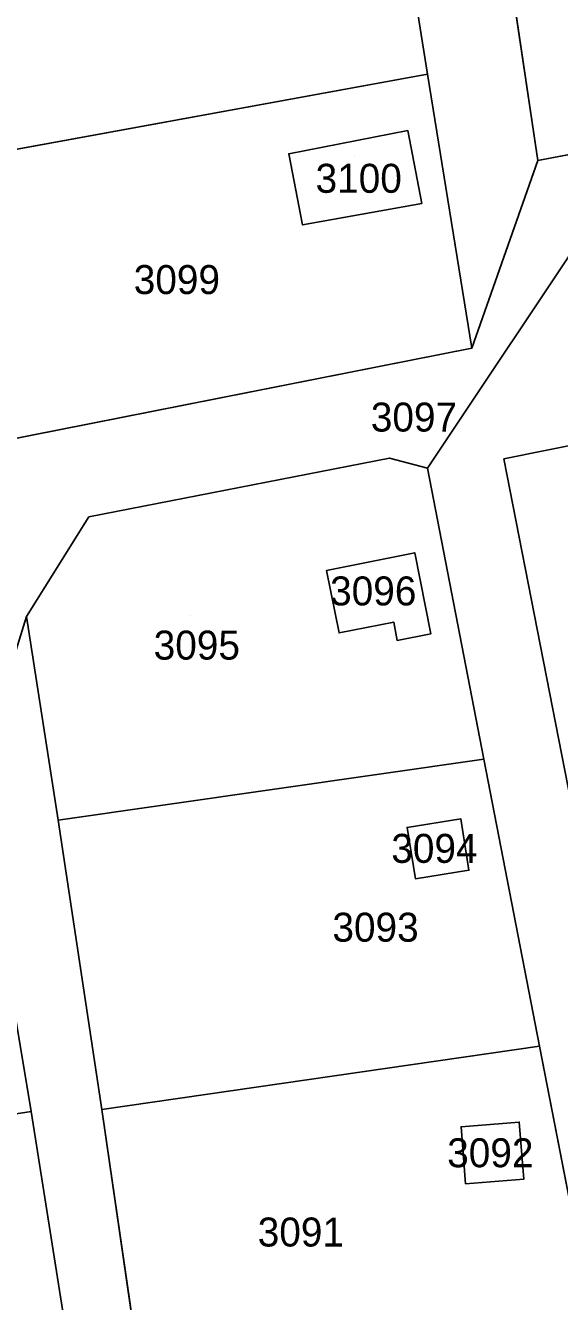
# Model space of a CAD drawing. Extents: x -262715 to -259381, y -1237238 to -1231182.
# Drawn here: x -260218.7 to -260181.9, y -1234465.1 to -1234377 of the extents above; entities that cross this region are included whole.
import ezdxf

# ---------------------------------------------------------------- set-up
doc = ezdxf.new("R2010")
doc.units = 0
for name, color, linetype in [('body_kn', 7, 'Continuous'), ('kladpar_druhypozemkov', 7, 'Continuous'), ('kladpar_hranice', 7, 'Continuous'), ('kladpar_parcelnecisla', 7, 'Continuous'), ('kladpar_plochy', 7, 'Continuous')]:
    doc.layers.add(name, color=color, linetype=linetype)

msp = doc.modelspace()

# ---------------------------------------------------------------- linework, layer by layer
at = {"layer": 'body_kn'}
for p, q in [((-260191.01, -1234380.35), (-260191.01, -1234380.35)), ((-260191.01, -1234380.35), (-260191.01, -1234380.35)), ((-260192.38, -1234384.25), (-260192.38, -1234384.25)), ((-260192.38, -1234384.25), (-260192.38, -1234384.25)), ((-260200.58, -1234385.84), (-260200.58, -1234385.84)), ((-260183.41, -1234386.31), (-260183.41, -1234386.31)), ((-260191.41, -1234389.27), (-260191.41, -1234389.27)), ((-260199.63, -1234390.76), (-260199.63, -1234390.76)), ((-260187.97, -1234399.27), (-260187.97, -1234399.27)), ((-260193.64, -1234406.85), (-260193.64, -1234406.85)), ((-260191.02, -1234407.55), (-260191.02, -1234407.55)), ((-260191.02, -1234407.55), (-260191.02, -1234407.55)), ((-260185.75, -1234406.91), (-260185.75, -1234406.91)), ((-260214.37, -1234410.91), (-260214.37, -1234410.91)), ((-260191.9, -1234413.39), (-260191.9, -1234413.39)), ((-260191.9, -1234413.39), (-260191.9, -1234413.39)), ((-260197.98, -1234414.61), (-260197.98, -1234414.61)), ((-260218.67, -1234417.79), (-260218.67, -1234417.79)), ((-260218.67, -1234417.79), (-260218.67, -1234417.79)), ((-260193.35, -1234418.17), (-260193.35, -1234418.17)), ((-260197.12, -1234418.92), (-260197.12, -1234418.92)), ((-260190.78, -1234418.98), (-260190.78, -1234418.98)), ((-260193.11, -1234419.44), (-260193.11, -1234419.44)), ((-260187.13, -1234427.64), (-260187.13, -1234427.64)), ((-260187.13, -1234427.64), (-260187.13, -1234427.64)), ((-260216.49, -1234431.84), (-260216.49, -1234431.84)), ((-260188.73, -1234431.74), (-260188.73, -1234431.74)), ((-260188.73, -1234431.74), (-260188.73, -1234431.74)), ((-260192.42, -1234432.34), (-260192.42, -1234432.34)), ((-260188.16, -1234435.3), (-260188.16, -1234435.3)), ((-260191.85, -1234435.89), (-260191.85, -1234435.89)), ((-260183.29, -1234447.45), (-260183.29, -1234447.45)), ((-260183.29, -1234447.45), (-260183.29, -1234447.45)), ((-260218.34, -1234451.96), (-260218.34, -1234451.96)), ((-260218.34, -1234451.96), (-260218.34, -1234451.96)), ((-260213.47, -1234451.81), (-260213.47, -1234451.81)), ((-260188.7, -1234453), (-260188.7, -1234453)), ((-260184.69, -1234452.68), (-260184.69, -1234452.68)), ((-260184.69, -1234452.68), (-260184.69, -1234452.68)), ((-260184.38, -1234456.63), (-260184.38, -1234456.63)), ((-260188.39, -1234456.94), (-260188.39, -1234456.94))]:
    msp.add_line(p, q, dxfattribs=at)
at = {"layer": 'kladpar_druhypozemkov'}
for p, q in [((-260196.07, -1234386.02), (-260196.07, -1234386.02)), ((-260208.3, -1234393.72), (-260208.3, -1234393.72)), ((-260191.79, -1234403.37), (-260191.79, -1234403.37)), ((-260194.42, -1234415.13), (-260194.42, -1234415.13)), ((-260207.36, -1234417.69), (-260207.36, -1234417.69)), ((-260190.31, -1234433.07), (-260190.31, -1234433.07)), ((-260194.67, -1234438.63), (-260194.67, -1234438.63)), ((-260186.46, -1234453.97), (-260186.46, -1234453.97)), ((-260200.49, -1234458.88), (-260200.49, -1234458.88))]:
    msp.add_line(p, q, dxfattribs=at)
at = {"layer": 'kladpar_hranice'}
msp.add_line((-260225.1, -1234386.59), (-260191.01, -1234380.35), dxfattribs=at)
for points in [[(-260209.07, -1234230.21), (-260206.2, -1234247.19), (-260202.77, -1234266.86), (-260199.63, -1234285.89), (-260196.34, -1234306.57), (-260193.24, -1234326.54), (-260189.96, -1234345.97), (-260186.41, -1234366.12), (-260183.41, -1234386.31), (-260187.97, -1234399.27), (-260191.01, -1234380.35), (-260194.04, -1234361.43), (-260197.08, -1234342.52), (-260200.12, -1234323.57), (-260203.35, -1234304.61), (-260206.45, -1234286.21), (-260207.91, -1234277.44), (-260211.68, -1234258.38), (-260214.57, -1234239.05), (-260217.79, -1234219.78)], [(-260183.41, -1234386.31), (-260186.41, -1234366.12), (-260156.83, -1234360.45)], [(-260156.83, -1234360.45), (-260153.28, -1234380.6), (-260183.41, -1234386.31)], [(-260194.04, -1234361.43), (-260191.01, -1234380.35), (-260225.1, -1234386.59), (-260227.81, -1234367.09), (-260225.68, -1234366.68), (-260224.79, -1234372.41), (-260214.89, -1234370.87), (-260215.78, -1234365.14), (-260194.04, -1234361.43)], [(-260140.7, -1234378.18), (-260138.8, -1234383.3), (-260149.95, -1234385.32), (-260179.4, -1234390.14), (-260191.02, -1234407.55), (-260193.64, -1234406.85), (-260214.37, -1234410.91), (-260218.67, -1234417.79), (-260222.02, -1234428.55), (-260249.85, -1234437.92), (-260251.58, -1234433.91), (-260231.52, -1234427.77), (-260227, -1234425.37), (-260224.06, -1234420.38), (-260223.94, -1234415.61), (-260224.5, -1234408.85), (-260223.36, -1234407.35), (-260222.39, -1234406.08), (-260187.97, -1234399.27), (-260183.41, -1234386.31), (-260153.28, -1234380.6), (-260140.7, -1234378.18)], [(-260191.01, -1234380.35), (-260187.97, -1234399.27), (-260222.39, -1234406.08), (-260225.1, -1234386.59)], [(-260192.38, -1234384.25), (-260191.41, -1234389.27), (-260199.63, -1234390.76), (-260200.58, -1234385.84), (-260192.38, -1234384.25)], [(-260200.58, -1234385.84), (-260199.63, -1234390.76), (-260191.41, -1234389.27), (-260192.38, -1234384.25), (-260200.58, -1234385.84)], [(-260179.58, -1234466.59), (-260183.29, -1234447.45), (-260187.13, -1234427.64), (-260191.02, -1234407.55), (-260179.4, -1234390.14)], [(-260180.05, -1234405.75), (-260148.07, -1234573.57), (-260152.93, -1234574.76), (-260185.75, -1234406.91), (-260180.05, -1234405.75)], [(-260148.07, -1234573.57), (-260180.05, -1234405.75), (-260185.75, -1234406.91), (-260152.93, -1234574.76)], [(-260218.67, -1234417.79), (-260214.37, -1234410.91), (-260193.64, -1234406.85), (-260191.02, -1234407.55)], [(-260191.02, -1234407.55), (-260187.13, -1234427.64), (-260216.49, -1234431.84), (-260218.67, -1234417.79)], [(-260197.98, -1234414.61), (-260197.12, -1234418.92), (-260193.35, -1234418.17), (-260193.11, -1234419.44), (-260190.78, -1234418.98), (-260191.9, -1234413.39), (-260197.98, -1234414.61)], [(-260191.9, -1234413.39), (-260190.78, -1234418.98), (-260193.11, -1234419.44), (-260193.35, -1234418.17), (-260197.12, -1234418.92), (-260197.98, -1234414.61), (-260191.9, -1234413.39)], [(-260205.63, -1234643.5), (-260194.66, -1234604.46), (-260198.19, -1234581.43), (-260201.14, -1234562.15), (-260204.2, -1234543.1), (-260207.4, -1234528), (-260210.3, -1234504.8), (-260212.94, -1234485.07), (-260215.23, -1234471.72), (-260218.34, -1234451.96), (-260220.18, -1234440.88), (-260220.48, -1234437.83), (-260222.02, -1234428.55), (-260218.67, -1234417.79)], [(-260218.67, -1234417.79), (-260216.49, -1234431.84), (-260213.47, -1234451.81), (-260210.67, -1234471.1), (-260208.75, -1234484.29), (-260205.78, -1234503.56), (-260202.82, -1234522.84), (-260199.85, -1234542.11), (-260196.88, -1234561.38), (-260193.91, -1234580.65), (-260190.27, -1234604.32), (-260196.99, -1234633.11)], [(-260213.47, -1234451.81), (-260216.49, -1234431.84), (-260187.13, -1234427.64)], [(-260187.13, -1234427.64), (-260183.29, -1234447.45), (-260213.47, -1234451.81)], [(-260222.02, -1234428.55), (-260220.48, -1234437.83), (-260225.63, -1234438.34), (-260225.32, -1234441.4), (-260220.18, -1234440.88), (-260218.34, -1234451.96), (-260247.2, -1234456.41), (-260249.85, -1234437.92), (-260222.02, -1234428.55)], [(-260188.73, -1234431.74), (-260188.16, -1234435.3), (-260191.85, -1234435.89), (-260192.42, -1234432.34), (-260188.73, -1234431.74)], [(-260192.42, -1234432.34), (-260191.85, -1234435.89), (-260188.16, -1234435.3), (-260188.73, -1234431.74), (-260192.42, -1234432.34)], [(-260210.67, -1234471.1), (-260213.47, -1234451.81), (-260183.29, -1234447.45)], [(-260183.29, -1234447.45), (-260179.58, -1234466.59), (-260210.67, -1234471.1)], [(-260244.36, -1234476.21), (-260247.2, -1234456.41), (-260218.34, -1234451.96)], [(-260218.34, -1234451.96), (-260215.23, -1234471.72), (-260244.36, -1234476.21)], [(-260188.7, -1234453), (-260188.39, -1234456.94), (-260184.38, -1234456.63), (-260184.69, -1234452.68), (-260188.7, -1234453)], [(-260184.69, -1234452.68), (-260184.38, -1234456.63), (-260188.39, -1234456.94), (-260188.7, -1234453), (-260184.69, -1234452.68)]]:
    msp.add_lwpolyline(points, dxfattribs=at)
at = {"layer": 'kladpar_plochy'}
for p, q in [((-260183.41, -1234386.31), (-260186.41, -1234366.12)), ((-260225.1, -1234386.59), (-260191.01, -1234380.35)), ((-260191.01, -1234380.35), (-260187.97, -1234399.27)), ((-260153.28, -1234380.6), (-260183.41, -1234386.31)), ((-260192.38, -1234384.25), (-260200.58, -1234385.84)), ((-260191.41, -1234389.27), (-260192.38, -1234384.25)), ((-260200.58, -1234385.84), (-260199.63, -1234390.76)), ((-260199.63, -1234390.76), (-260191.41, -1234389.27)), ((-260187.97, -1234399.27), (-260222.39, -1234406.08)), ((-260214.37, -1234410.91), (-260193.64, -1234406.85)), ((-260193.64, -1234406.85), (-260191.02, -1234407.55)), ((-260191.02, -1234407.55), (-260187.13, -1234427.64)), ((-260218.67, -1234417.79), (-260214.37, -1234410.91)), ((-260191.9, -1234413.39), (-260197.98, -1234414.61)), ((-260190.78, -1234418.98), (-260191.9, -1234413.39)), ((-260197.98, -1234414.61), (-260197.12, -1234418.92)), ((-260216.49, -1234431.84), (-260218.67, -1234417.79)), ((-260197.12, -1234418.92), (-260193.35, -1234418.17)), ((-260193.35, -1234418.17), (-260193.11, -1234419.44)), ((-260193.11, -1234419.44), (-260190.78, -1234418.98)), ((-260187.13, -1234427.64), (-260216.49, -1234431.84)), ((-260216.49, -1234431.84), (-260187.13, -1234427.64)), ((-260187.13, -1234427.64), (-260183.29, -1234447.45)), ((-260213.47, -1234451.81), (-260216.49, -1234431.84)), ((-260188.73, -1234431.74), (-260192.42, -1234432.34)), ((-260188.16, -1234435.3), (-260188.73, -1234431.74)), ((-260192.42, -1234432.34), (-260191.85, -1234435.89)), ((-260191.85, -1234435.89), (-260188.16, -1234435.3)), ((-260183.29, -1234447.45), (-260213.47, -1234451.81)), ((-260213.47, -1234451.81), (-260183.29, -1234447.45)), ((-260183.29, -1234447.45), (-260179.58, -1234466.59)), ((-260247.2, -1234456.41), (-260218.34, -1234451.96)), ((-260218.34, -1234451.96), (-260215.23, -1234471.72)), ((-260210.67, -1234471.1), (-260213.47, -1234451.81)), ((-260184.69, -1234452.68), (-260188.7, -1234453)), ((-260188.7, -1234453), (-260188.39, -1234456.94)), ((-260184.38, -1234456.63), (-260184.69, -1234452.68)), ((-260188.39, -1234456.94), (-260184.38, -1234456.63))]:
    msp.add_line(p, q, dxfattribs=at)
for points in [[(-260209.07, -1234230.21), (-260206.2, -1234247.19), (-260202.77, -1234266.86), (-260199.63, -1234285.89), (-260196.34, -1234306.57), (-260193.24, -1234326.54), (-260189.96, -1234345.97), (-260186.41, -1234366.12), (-260183.41, -1234386.31), (-260187.97, -1234399.27), (-260191.01, -1234380.35), (-260194.04, -1234361.43), (-260197.08, -1234342.52), (-260200.12, -1234323.57), (-260203.35, -1234304.61), (-260206.45, -1234286.21), (-260207.91, -1234277.44), (-260211.68, -1234258.38), (-260214.57, -1234239.05), (-260217.79, -1234219.78)], [(-260215.23, -1234471.72), (-260218.34, -1234451.96), (-260220.18, -1234440.88), (-260220.48, -1234437.83), (-260222.02, -1234428.55), (-260218.67, -1234417.79), (-260216.49, -1234431.84), (-260213.47, -1234451.81), (-260210.67, -1234471.1)]]:
    msp.add_lwpolyline(points, dxfattribs=at)
for points in [[(-260194.04, -1234361.43), (-260191.01, -1234380.35), (-260225.1, -1234386.59), (-260227.81, -1234367.09), (-260225.68, -1234366.68), (-260224.79, -1234372.41), (-260214.89, -1234370.87), (-260215.78, -1234365.14)], [(-260140.7, -1234378.18), (-260138.8, -1234383.3), (-260149.95, -1234385.32), (-260179.4, -1234390.14), (-260191.02, -1234407.55), (-260193.64, -1234406.85), (-260214.37, -1234410.91), (-260218.67, -1234417.79), (-260222.02, -1234428.55), (-260249.85, -1234437.92), (-260251.58, -1234433.91), (-260231.52, -1234427.77), (-260227, -1234425.37), (-260224.06, -1234420.38), (-260223.94, -1234415.61), (-260224.5, -1234408.85), (-260223.36, -1234407.35), (-260222.39, -1234406.08), (-260187.97, -1234399.27), (-260183.41, -1234386.31), (-260153.28, -1234380.6)], [(-260192.38, -1234384.25), (-260191.41, -1234389.27), (-260199.63, -1234390.76), (-260200.58, -1234385.84)], [(-260179.4, -1234390.14), (-260176.25, -1234406.85), (-260172.64, -1234426.01), (-260168.48, -1234448.12), (-260165.42, -1234464.33), (-260163.02, -1234477.11), (-260155.7, -1234515.94), (-260150.29, -1234543.31), (-260144.92, -1234572.79), (-260148.07, -1234573.57), (-260180.05, -1234405.75), (-260185.75, -1234406.91), (-260152.93, -1234574.76), (-260153.62, -1234598.11), (-260158.13, -1234575.33), (-260161.91, -1234556.2), (-260165.69, -1234537.07), (-260169.47, -1234517.94), (-260173.26, -1234498.81), (-260177.04, -1234479.68), (-260179.58, -1234466.59), (-260183.29, -1234447.45), (-260187.13, -1234427.64), (-260191.02, -1234407.55)], [(-260180.05, -1234405.75), (-260148.07, -1234573.57), (-260152.93, -1234574.76), (-260185.75, -1234406.91)], [(-260191.9, -1234413.39), (-260190.78, -1234418.98), (-260193.11, -1234419.44), (-260193.35, -1234418.17), (-260197.12, -1234418.92), (-260197.98, -1234414.61)], [(-260222.02, -1234428.55), (-260220.48, -1234437.83), (-260225.63, -1234438.34), (-260225.32, -1234441.4), (-260220.18, -1234440.88), (-260218.34, -1234451.96), (-260247.2, -1234456.41), (-260249.85, -1234437.92)], [(-260188.73, -1234431.74), (-260188.16, -1234435.3), (-260191.85, -1234435.89), (-260192.42, -1234432.34)], [(-260184.69, -1234452.68), (-260184.38, -1234456.63), (-260188.39, -1234456.94), (-260188.7, -1234453)]]:
    msp.add_lwpolyline(points, close=True, dxfattribs=at)

# ---------------------------------------------------------------- texts
at = {"layer": 'kladpar_parcelnecisla'}
for s, p in [('3100', (-260198.736, -1234388.54)), ('3099', (-260211.274, -1234395.53)), ('3097', (-260194.927, -1234405.02)), ('3096', (-260197.734, -1234417.02)), ('3095', (-260209.899, -1234420.76)), ('3094', (-260193.514, -1234434.79)), ('3093', (-260197.576, -1234440.23)), ('3092', (-260189.66, -1234455.8)), ('3091', (-260202.724, -1234461.27))]:
    msp.add_text(s, height=2, dxfattribs=at).set_placement(p)

doc.saveas('drawing.dxf')
